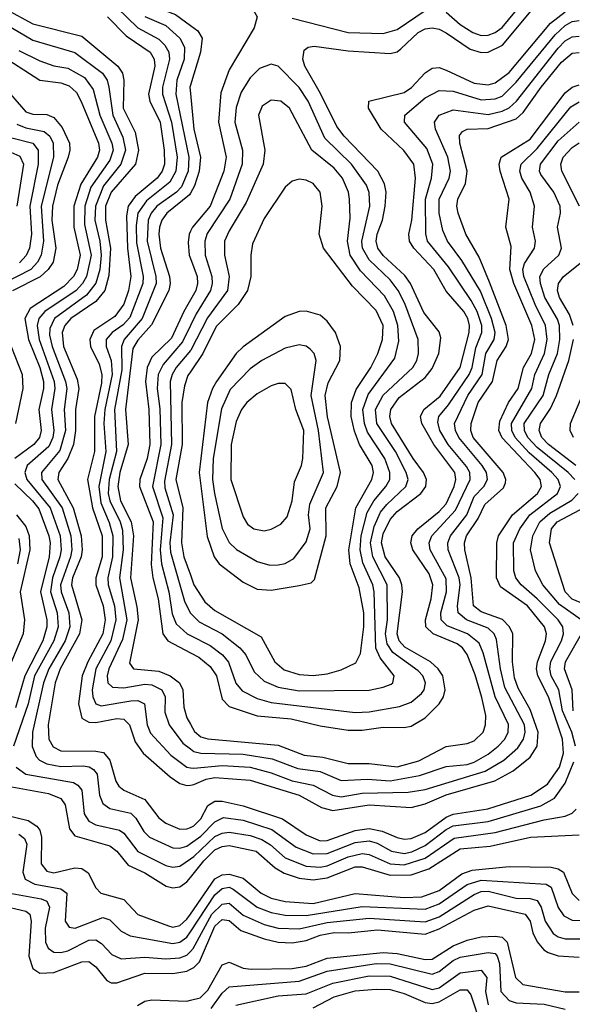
# Model space of a CAD drawing. Header units: inches. Extents: x 990535 to 1117859, y 769386 to 892122.
# Tile 966 of 1056: x 1059512 to 1061090, y 880473 to 883282. Entities that reach past the tile are written whole.
import ezdxf

# ---------------------------------------------------------------- set-up
doc = ezdxf.new("R2010")
doc.units = ezdxf.units.IN
doc.header["$MEASUREMENT"] = 0
doc.layers.add('B0858', color=7, linetype='Continuous')
doc.layers.add('B0868', color=7, linetype='Continuous')

msp = doc.modelspace()

# ---------------------------------------------------------------- linework, layer by layer
at = {"layer": 'B0858', "color": 5}
for points, elevation in [([(1060000, 884118.9), (1059997.5, 884110), (1059944.9, 884030), (1059934.7, 883990), (1059929.6, 883930), (1059923.8, 883910), (1059880.4, 883830), (1059840.2, 883779.8), (1059770, 883733.4), (1059751.7, 883708.3), (1059741.4, 883650), (1059745.4, 883570), (1059726.8, 883470), (1059734.9, 883434.9), (1059753.6, 883413.6), (1059830, 883375.5), (1059890, 883322.8), (1059956.9, 883296.9), (1060000, 883265.4)], 3980), ([(1059472.7, 883312.7), (1059550, 883270.7), (1059690, 883235.3), (1059792.8, 883150), (1059805.8, 883130), (1059809.8, 883110), (1059808.3, 883030), (1059841.7, 882961.8), (1059851.9, 882910), (1059842.6, 882870), (1059773.6, 882790), (1059757.5, 882750), (1059757.5, 882710), (1059771.7, 882630), (1059767.3, 882552.7), (1059755.5, 882510), (1059730, 882478), (1059658.2, 882430), (1059641.3, 882410), (1059633.6, 882390), (1059637.8, 882350), (1059676.8, 882256.8), (1059681.5, 882230), (1059671.7, 882170), (1059671.6, 882110), (1059666.1, 882070), (1059650.2, 882030), (1059624.2, 881990), (1059621.2, 881970), (1059665.5, 881890), (1059688, 881810), (1059690.9, 881770), (1059687.6, 881750), (1059662.9, 881690), (1059660.2, 881670), (1059690, 881570), (1059683.5, 881530), (1059628.5, 881430), (1059613.3, 881390), (1059594, 881270), (1059595.3, 881230), (1059607.9, 881207.9), (1059630, 881196.3), (1059730, 881195.8), (1059751.3, 881191.3), (1059770, 881170), (1059787, 881110), (1059795.9, 881095.9), (1059810, 881084.4), (1059870, 881057.6), (1059910, 881004.8), (1059930, 880989.7), (1059970, 880972.6), (1059990, 880973.5), (1060000, 880978)], 3880), ([(1059790, 883317.4), (1059850, 883259.5), (1059910, 883226.6), (1059926.9, 883210), (1059938.1, 883190), (1059940.5, 883170), (1059920, 883090), (1059919.7, 883070), (1059945.8, 882990), (1059962.1, 882890), (1059958.6, 882850), (1059941.4, 882818.6), (1059874.5, 882765.5), (1059850.2, 882730), (1059845.1, 882694.9), (1059845.8, 882645.8), (1059864.9, 882550), (1059864.2, 882530), (1059827.1, 882432.9), (1059808, 882412), (1059776.4, 882390), (1059759.8, 882370), (1059759.6, 882350), (1059773.7, 882310), (1059776.4, 882270), (1059755.5, 882170), (1059753.1, 882130), (1059758, 882050), (1059738.2, 881950), (1059743.9, 881903.9), (1059767.9, 881847.9), (1059778.4, 881810), (1059777.6, 881750), (1059764.5, 881690), (1059765, 881670), (1059782.9, 881610), (1059787, 881570), (1059772.6, 881510), (1059730.2, 881430), (1059719.6, 881370), (1059721, 881350), (1059729.7, 881330), (1059745.1, 881325.1), (1059830, 881339), (1059850, 881339.5), (1059868.9, 881330), (1059876.1, 881270), (1059886.3, 881246.3), (1059943.6, 881183.6), (1059990, 881149.5), (1060000, 881148)], 3940), ([(1059763.1, 883290), (1059816.1, 883236.1), (1059885.1, 883190), (1059896.4, 883170), (1059897.9, 883150), (1059880.4, 883070), (1059883.7, 883050), (1059913.2, 882990), (1059924.6, 882910), (1059925.6, 882870), (1059919.2, 882850), (1059904.7, 882830), (1059842.1, 882777.9), (1059822.6, 882750), (1059817.5, 882722.5), (1059820.1, 882630), (1059829.9, 882550), (1059823.4, 882510), (1059809.5, 882470.5), (1059784.4, 882435.6), (1059724.5, 882395.5), (1059712.4, 882370), (1059714.4, 882350), (1059739.6, 882299.6), (1059746.7, 882270), (1059745.7, 882245.7), (1059726.4, 882150), (1059726.2, 882050), (1059705.7, 881970), (1059720.6, 881890), (1059747.9, 881810), (1059748.1, 881750), (1059730, 881690), (1059729.5, 881670), (1059750.5, 881610), (1059756.2, 881570), (1059749.6, 881530), (1059707.1, 881450), (1059691, 881410), (1059680.3, 881330), (1059689.9, 881289.9), (1059710, 881277.7), (1059730, 881276.7), (1059790, 881288.8), (1059810, 881286.6), (1059825.5, 881270), (1059842.4, 881222.4), (1059864.6, 881190), (1059941.8, 881121.8), (1059970, 881103.2), (1059990, 881097.1), (1060000, 881098.6)], 3920), ([(1059870, 883291.8), (1059930, 883265.9), (1059969.4, 883230), (1059983.4, 883203.4), (1059981.8, 883170), (1059961.5, 883110), (1059958, 883070), (1059995.7, 882890), (1059993.1, 882850), (1059974.8, 882805.2), (1059960.4, 882790), (1059904, 882750), (1059887.5, 882730), (1059879, 882710), (1059876.1, 882650), (1059901.5, 882550), (1059902.4, 882530), (1059862.5, 882430), (1059810.5, 882370), (1059802.7, 882350), (1059803.6, 882283.6), (1059783.5, 882170), (1059789.1, 882050), (1059768.3, 881970), (1059765.5, 881930), (1059769.7, 881909.7), (1059799.2, 881850), (1059806, 881826), (1059808.3, 881770), (1059797.6, 881690), (1059818.5, 881570), (1059806.1, 881513.9), (1059767.2, 881430), (1059762.1, 881410), (1059764.2, 881390), (1059777.6, 881377.6), (1059810, 881376), (1059870, 881386.3), (1059890, 881384.9), (1059917.9, 881370), (1059927.5, 881350), (1059926.8, 881306.8), (1059938.8, 881270), (1059978, 881218), (1060000, 881201.8)], 3960), ([(1059470.6, 883270), (1059550, 883223.9), (1059670, 883188.2), (1059749.1, 883130), (1059761.8, 883110), (1059767.3, 883090), (1059777.9, 883010), (1059807.2, 882947.2), (1059814.5, 882910), (1059801.6, 882870), (1059752.1, 882807.9), (1059728.7, 882750), (1059726.7, 882710), (1059741, 882650), (1059745.1, 882610), (1059740.8, 882570), (1059729.5, 882530.5), (1059703.5, 882496.5), (1059611.7, 882430), (1059598.4, 882401.6), (1059597.9, 882382.1), (1059605.1, 882350), (1059643.6, 882250), (1059647.1, 882230), (1059639.7, 882170), (1059643.3, 882110), (1059627.2, 882052.8), (1059575.1, 881990), (1059575.5, 881970), (1059633.9, 881890), (1059658.5, 881810), (1059661.2, 881770), (1059657.7, 881750), (1059629.3, 881670), (1059630.8, 881650), (1059652.9, 881590), (1059655.7, 881550), (1059642.3, 881510), (1059595.8, 881430), (1059580.2, 881390), (1059549.4, 881250), (1059548.2, 881208.2), (1059559.8, 881179.8), (1059569.3, 881169.3), (1059590, 881159.3), (1059630, 881151.3), (1059693.3, 881153.3), (1059711, 881151), (1059723.3, 881143.3), (1059733.2, 881130), (1059740.1, 881070), (1059750, 881046), (1059770, 881032.2), (1059830, 881018.9), (1059844.4, 881004.4), (1059866.5, 880966.5), (1059883.3, 880950), (1059950, 880919.5), (1059970, 880918.5), (1059990, 880924.7), (1060000, 880931.7)], 3860), ([(1059510, 883194.7), (1059570, 883164.6), (1059610, 883150.3), (1059650, 883144.3), (1059697.8, 883117.8), (1059722.7, 883082.7), (1059741.2, 883010), (1059775.9, 882930), (1059779.1, 882910), (1059770, 882881.9), (1059716, 882804), (1059698.8, 882750), (1059697.7, 882697.7), (1059716.4, 882610), (1059702.9, 882550), (1059692, 882530), (1059673.5, 882510), (1059583.8, 882450), (1059567.6, 882430), (1059562.4, 882410), (1059567.7, 882370), (1059610.7, 882250), (1059612.9, 882230), (1059603.1, 882170), (1059610.4, 882110), (1059607.1, 882090), (1059595.4, 882064.6), (1059533.8, 882010), (1059526.9, 881990), (1059532.6, 881970), (1059599.6, 881890), (1059628.2, 881810), (1059630.9, 881770), (1059627.5, 881750), (1059605.9, 881690), (1059600, 881650), (1059619.4, 881590), (1059622.5, 881550), (1059610.2, 881510), (1059555.2, 881410), (1059536.7, 881330), (1059494.6, 881210)], 3840), ([(1059447.8, 883187.8), (1059570, 883110.1), (1059630, 883101.9), (1059653.6, 883093.6), (1059674.2, 883074.2), (1059688.4, 883048.4), (1059737.9, 882930), (1059740.7, 882910), (1059734.6, 882890), (1059686.8, 882813.2), (1059667.5, 882750), (1059667.3, 882690), (1059685.4, 882610), (1059677, 882570), (1059666.5, 882550), (1059638.7, 882521.3), (1059542, 882458), (1059527.2, 882430), (1059537.2, 882370), (1059570.2, 882290), (1059580.2, 882250), (1059580.3, 882230), (1059567.3, 882170), (1059573.8, 882110), (1059568.7, 882090), (1059552.9, 882070), (1059498.5, 882030)], 3820), ([(1060000, 883095.9), (1059998.2, 883090), (1060000, 883071.9)], 3980), ([(1059486.4, 883070), (1059530, 883019), (1059550, 883012.4), (1059590, 883011.6), (1059610, 883003.2), (1059634.2, 882974.2), (1059654.8, 882930), (1059656.1, 882910), (1059651.3, 882890), (1059620, 882810), (1059605.8, 882750), (1059604.5, 882710), (1059615.8, 882630), (1059607.7, 882590), (1059594, 882570), (1059571, 882549), (1059491.5, 882508.5)], 3780), ([(1059504.1, 882984.1), (1059530, 882973.8), (1059582.8, 882962.8), (1059598.1, 882950), (1059608.4, 882930), (1059609.4, 882890), (1059574.2, 882750), (1059580, 882650), (1059574.2, 882610), (1059563.2, 882590), (1059544.1, 882570), (1059465.9, 882530)], 3760), ([(1059490, 882944.8), (1059550, 882930), (1059565.1, 882910), (1059564.9, 882870), (1059541, 882750), (1059546.3, 882670), (1059540.5, 882630), (1059530.6, 882609.4), (1059511.8, 882588.2)], 3740), ([(1059470, 882912.3), (1059513.2, 882893.2), (1059523.4, 882870), (1059504.5, 882750)], 3720), ([(1060000, 882787.6), (1059997.3, 882782.7), (1059932.1, 882730), (1059918.5, 882710), (1059911.9, 882690), (1059909.7, 882670), (1059914.3, 882630), (1059940.3, 882550), (1059942.3, 882530), (1059938.3, 882510), (1059888.8, 882411.2), (1059850, 882367.7), (1059835.7, 882344.3), (1059814.4, 882170), (1059822, 882070), (1059798.4, 881990), (1059792.4, 881950), (1059800.1, 881910), (1059831, 881850), (1059837.7, 881810), (1059829.2, 881690), (1059847.2, 881607.2), (1059850.3, 881570), (1059826.2, 881446.2), (1059837.7, 881430), (1059910, 881423.4), (1059942.5, 881410), (1059968.4, 881390), (1059978.3, 881370), (1059981.1, 881321.1), (1059989.8, 881290), (1060000, 881272.2)], 3980), ([(1060000, 882678.5), (1059995.9, 882670), (1059993.1, 882646.9), (1059996.7, 882610), (1060000, 882601)], 4020), ([(1060000, 882483.3), (1059980.8, 882450), (1059946.1, 882373.9), (1059890, 882319.7), (1059876.1, 882290), (1059871.6, 882250), (1059880.9, 882170), (1059883.8, 882070), (1059876, 882030), (1059855.8, 881970), (1059854.2, 881950), (1059893.1, 881850), (1059888.1, 881728.1), (1059892.7, 881690), (1059908.2, 881630), (1059921.2, 881530), (1059935, 881510), (1060000, 881475.8)], 4020), ([(1059456, 882430), (1059519.1, 882270), (1059521.2, 882230), (1059500.2, 882130)], 3780), ([(1060000, 882409.5), (1059977.1, 882362.9), (1059921.6, 882298.4), (1059908.1, 882270), (1059905.1, 882230), (1059912.1, 882172.1), (1059915.1, 882070), (1059891.9, 881950), (1059920.7, 881860.7), (1059913.9, 881770), (1059917, 881730), (1059937.9, 881650), (1059947.3, 881587.3), (1059958.8, 881558.8), (1059990.2, 881530.2), (1060000, 881525.2)], 4040), ([(1060000, 882338.3), (1059958.9, 882290), (1059947.4, 882270), (1059942.5, 882250), (1059946, 882070), (1059926.1, 881966.1), (1059927, 881947), (1059950.5, 881870), (1059941.3, 881790), (1059942.9, 881762.9), (1059982.9, 881622.9), (1059998.9, 881590), (1060000, 881588.9)], 4060), ([(1060000, 882277.6), (1059992.9, 882267.1), (1059982.8, 882237.2), (1059975.3, 882190), (1059976.5, 882070), (1059957.9, 881970), (1059978.1, 881890), (1059974.6, 881790), (1059981.5, 881750), (1060000, 881698.1)], 4080), ([(1059498.4, 881958.4), (1059549.2, 881910), (1059567.1, 881887.1), (1059596, 881810), (1059599.4, 881790), (1059596.7, 881750), (1059571.7, 881650), (1059590, 881570), (1059589.7, 881550), (1059578.4, 881510), (1059526.7, 881410), (1059500.8, 881319.2)], 3820), ([(1059503.1, 881870), (1059530, 881836.1), (1059539.9, 881810), (1059541.8, 881770), (1059513.7, 881650), (1059526.1, 881570), (1059522.3, 881530), (1059472.1, 881410)], 3780), ([(1059510, 881801.7), (1059513.4, 881770), (1059506.5, 881730)], 3760), ([(1059502.3, 881150), (1059529.9, 881129.9), (1059665.7, 881105.7), (1059678.8, 881098.8), (1059690, 881084), (1059696.2, 881016.2), (1059710, 880995.7), (1059730, 880984.7), (1059797.7, 880970), (1059810, 880961.2), (1059850, 880909.2), (1059930, 880869.5), (1059950, 880864.7), (1059970, 880867), (1060000, 880887.7)], 3840), ([(1059490, 881093.8), (1059594.6, 881074.6), (1059630, 881059.9), (1059642.6, 881042.6), (1059654.2, 880974.2), (1059670, 880953.4), (1059770, 880925.7), (1059789.7, 880909.7), (1059822.3, 880870), (1059870, 880848.3), (1059930.5, 880810.5), (1059950, 880805.8), (1059970, 880807.9), (1059990, 880822.2), (1060000, 880834.7)], 3820), ([(1059470, 881014), (1059537.1, 880997.1), (1059561.8, 880981.8), (1059570.4, 880970.3), (1059575.2, 880950), (1059573.5, 880873.5), (1059590, 880853.4), (1059610, 880848.3), (1059670, 880862.1), (1059690, 880860.7), (1059707.9, 880847.9), (1059730, 880805.2), (1059744, 880790), (1059810, 880771.8), (1059850, 880729), (1059936.9, 880696.9), (1059950, 880693.5), (1059970, 880698.3), (1059990, 880716.1), (1060000, 880730.5)], 3780), ([(1059510, 880958.4), (1059525.8, 880945.8), (1059532.8, 880930), (1059521, 880850), (1059527.8, 880830), (1059555.7, 880815.7), (1059630, 880802.5), (1059647.2, 880790), (1059642.3, 880710), (1059653.6, 880693.6), (1059670.6, 880690.6), (1059750, 880720.6), (1059770, 880713.7), (1059801.8, 880681.8), (1059828, 880668), (1059950, 880646.7), (1059970, 880650.7), (1059990, 880664.9), (1060000, 880680)], 3760), ([(1059490, 880789.6), (1059574.2, 880774.2), (1059590, 880767.3), (1059597.8, 880750), (1059585.3, 880690), (1059585.8, 880650), (1059593.3, 880633.3), (1059610, 880621.7), (1059630, 880620.6), (1059650, 880626.1), (1059710, 880655.7), (1059730, 880656.6), (1059746.3, 880646.3), (1059775.4, 880615.4), (1059802.5, 880602.5), (1059870, 880607.6), (1059930, 880603.1), (1059970, 880605.5), (1059990, 880613.3), (1060000, 880623.7)], 3740), ([(1059455.6, 880755.6), (1059530, 880738.9), (1059541.7, 880730), (1059545.5, 880710), (1059538.8, 880610), (1059550, 880575.6), (1059570, 880561.9), (1059610, 880563.5), (1059690, 880594.3), (1059710, 880595.2), (1059730, 880580.5), (1059761.3, 880541.3), (1059774, 880534), (1059790, 880534.1), (1059870, 880561.7), (1059950, 880560.8), (1059990, 880568), (1060000, 880573)], 3720), ([(1059849, 880470), (1059870, 880482.1), (1059890, 880486.1), (1059990, 880482.5), (1060000, 880485)], 3680)]:
    msp.add_lwpolyline(points, dxfattribs=dict(at, elevation=elevation))
at = {"layer": 'B0868', "color": 5}
for points, elevation in [([(1060000, 883357.7), (1060050, 883337.6), (1060128.6, 883328.6), (1060160.5, 883320.5), (1060179.1, 883310), (1060190.1, 883290), (1060181.4, 883258.6), (1060110, 883139.5), (1060086.8, 883073.2), (1060080.4, 882990), (1060101.9, 882890), (1060095.5, 882850), (1060056.2, 882750), (1060005.6, 882690), (1060000, 882678.5)], 4020), ([(1060000, 881475.8), (1060023.4, 881463.4), (1060056.6, 881436.6), (1060074.1, 881410), (1060090, 881343.9), (1060110, 881322.5), (1060190, 881296.6), (1060287.5, 881287.5), (1060370, 881267.9), (1060450, 881255.5), (1060490, 881255.6), (1060550, 881263.4), (1060610, 881262.7), (1060630, 881266.8), (1060670, 881290.5), (1060709.5, 881330.5), (1060722.2, 881350), (1060727.3, 881370), (1060720.3, 881410), (1060707.3, 881430), (1060685.1, 881450), (1060611.8, 881491.8), (1060595.5, 881510), (1060589.8, 881530), (1060605.3, 881650), (1060603.8, 881670), (1060596.3, 881690), (1060555.8, 881750), (1060545.3, 881790), (1060550, 881815.8), (1060570, 881856.6), (1060590, 881878.9), (1060657.7, 881930), (1060671.7, 881950), (1060673.9, 881970), (1060665.2, 881990), (1060635.5, 882030), (1060574.1, 882130), (1060568.7, 882150), (1060571.8, 882170), (1060595.7, 882204.3), (1060670, 882261.7), (1060690, 882287.3), (1060709.1, 882330), (1060714.7, 882374.7), (1060710, 882391.9), (1060666.6, 882446.6), (1060628.5, 882530), (1060612.1, 882552.1), (1060549.6, 882609.6), (1060534.5, 882630), (1060529.7, 882650), (1060533.1, 882670), (1060547.9, 882710), (1060556.2, 882750), (1060558.6, 882790), (1060554.3, 882814.3), (1060534.5, 882850), (1060438.8, 882950), (1060417.9, 882977.9), (1060371.6, 883071.6), (1060326.4, 883150), (1060320.6, 883170), (1060324.6, 883195.4), (1060336.4, 883203.6), (1060353.3, 883206.7), (1060450, 883193.3), (1060570, 883186.2), (1060590, 883191), (1060600.9, 883199.1), (1060650, 883246), (1060670, 883256.1), (1060690, 883259.3), (1060710, 883255.3), (1060730, 883244.5), (1060798, 883198), (1060830, 883188.9), (1060850, 883189.4), (1060890.3, 883209.7), (1060972.7, 883307.3)], 4020), ([(1060290, 883286.6), (1060450, 883245.5), (1060550, 883242.6), (1060590, 883254.6), (1060670, 883308.7)], 4040), ([(1060730, 883303.3), (1060770, 883268.2), (1060805.7, 883245.7), (1060830, 883237.5), (1060850, 883237.7), (1060870, 883245.4), (1060890, 883260.1), (1060948.4, 883331.6)], 4040), ([(1060000, 881272.2), (1060011.8, 881251.8), (1060030, 881236.6), (1060050, 881230.8), (1060250, 881212.3), (1060324.2, 881184.2), (1060378.2, 881178.2), (1060450, 881159.8), (1060510, 881160.4), (1060590, 881150.5), (1060651.9, 881168.1), (1060730, 881208.4), (1060790, 881216.8), (1060810, 881225), (1060835.1, 881250), (1060842.1, 881270), (1060842.7, 881297.3), (1060831.9, 881348.1), (1060813.1, 881413.1), (1060790, 881470.8), (1060776.5, 881490), (1060761.5, 881501.5), (1060692.8, 881530), (1060671.9, 881550), (1060670.8, 881570), (1060687.4, 881630), (1060691.6, 881670), (1060681.1, 881701.1), (1060634.4, 881770), (1060628.9, 881790), (1060633.2, 881810), (1060648.8, 881830), (1060710, 881879.4), (1060730, 881901), (1060752.6, 881950), (1060757.4, 881970), (1060754.7, 881990), (1060694.6, 882070), (1060660.9, 882130), (1060656.5, 882150), (1060666.3, 882170), (1060712.3, 882207.7), (1060770.3, 882289.7), (1060795.4, 882390), (1060796.5, 882410), (1060791.7, 882430), (1060780.4, 882450), (1060730, 882507.4), (1060694.4, 882570), (1060637.9, 882630), (1060624.9, 882650), (1060623.4, 882670), (1060632, 882710), (1060642.6, 882830), (1060637.4, 882870), (1060609.4, 882909.4), (1060544.8, 882970), (1060508.6, 883030), (1060509.2, 883050), (1060610, 883074.2), (1060630.9, 883089.1), (1060670, 883130.8), (1060690, 883144.2), (1060710, 883145.7), (1060730, 883138.7), (1060810, 883100.7), (1060850, 883096.8), (1060870, 883101.8), (1060910, 883131.3), (1061028, 883272), (1061070, 883304.9)], 3980), ([(1060000, 881201.8), (1060010, 881194.4), (1060030, 881190), (1060150, 881187.1), (1060233.2, 881173.2), (1060306.2, 881146.3), (1060370, 881137.2), (1060430, 881111.6), (1060505, 881115), (1060570, 881110.8), (1060653.8, 881126.2), (1060730, 881151.5), (1060790, 881157.7), (1060810, 881163.8), (1060850, 881186.9), (1060878.6, 881210), (1060897.1, 881230), (1060907.3, 881250), (1060908.3, 881271.7), (1060870, 881350.4), (1060835.9, 881475.9), (1060823.9, 881503.9), (1060791.2, 881530), (1060732.8, 881552.8), (1060715.9, 881570), (1060715.1, 881590), (1060731.1, 881650), (1060730, 881687.2), (1060684.6, 881770), (1060681.7, 881790), (1060689.4, 881810), (1060757, 881883), (1060798.5, 881970), (1060797.9, 881990), (1060787.9, 882007.9), (1060736, 882070), (1060711.8, 882110), (1060706.3, 882133.7), (1060708.7, 882150), (1060737, 882183), (1060795.7, 882270), (1060803.8, 882290), (1060814.2, 882345.8), (1060831.7, 882390), (1060831.5, 882410), (1060818.3, 882450), (1060801, 882481), (1060736.9, 882576.9), (1060677, 882650), (1060671.4, 882671.4), (1060670.5, 882770), (1060687.6, 882830), (1060691.5, 882870), (1060674.9, 882914.9), (1060610.9, 882990), (1060611.9, 883010), (1060670, 883059.7), (1060710, 883080.6), (1060750, 883078.5), (1060830, 883053.4), (1060870, 883056.2), (1060890, 883064.5), (1060930, 883103.6), (1061040.6, 883239.4), (1061070, 883265.7), (1061090, 883276.8), (1061110, 883279.9)], 3960), ([(1060000, 883265.4), (1060021.1, 883250), (1060033, 883230), (1060028.5, 883190), (1060000, 883095.9)], 3980), ([(1060000, 881148), (1060010, 881146.4), (1060090, 881154.2), (1060170, 881149.3), (1060230, 881133.8), (1060290, 881111), (1060350, 881098.5), (1060405.4, 881070), (1060430, 881065.4), (1060490, 881075.8), (1060621.8, 881078.2), (1060670, 881086.3), (1060841.5, 881138.5), (1060894.4, 881170), (1060934.7, 881205.3), (1060951.1, 881230), (1060955.2, 881250), (1060953.1, 881270), (1060897.2, 881377.2), (1060885, 881430), (1060874, 881514), (1060867.2, 881530), (1060850, 881545.9), (1060788, 881570), (1060763.7, 881590), (1060761.8, 881610), (1060769.4, 881670), (1060767.1, 881690), (1060735.3, 881770), (1060734.8, 881790), (1060742.5, 881810), (1060788.6, 881870), (1060810, 881921.6), (1060837, 881950), (1060848.3, 881970), (1060844.9, 881990), (1060832.2, 882010), (1060766.5, 882090), (1060756.3, 882110), (1060753.9, 882130), (1060792.1, 882210), (1060832.7, 882270), (1060843.2, 882330), (1060866.5, 882370), (1060870, 882390), (1060859.1, 882430), (1060827.5, 882507.5), (1060775, 882595), (1060733.3, 882650), (1060720.6, 882680.6), (1060709.8, 882730), (1060710, 882770), (1060738.8, 882830), (1060741.9, 882850), (1060734.5, 882890), (1060699.7, 882970), (1060696.6, 882990), (1060709.9, 883010), (1060750, 883024.9), (1060850, 883011.3), (1060890, 883020.8), (1060909.5, 883030.5), (1060930.6, 883049.4), (1061050, 883201.4), (1061070, 883221.8), (1061090, 883233.4), (1061110, 883234.9)], 3940), ([(1060000, 881098.6), (1060010, 881100), (1060044.9, 881115.1), (1060070, 881119.9), (1060170, 881112.4), (1060310.1, 881070), (1060374.4, 881034.4), (1060406.3, 881026.3), (1060510, 881042.3), (1060630, 881034.7), (1060670, 881045.2), (1060730, 881070.9), (1060869, 881111), (1060921, 881139), (1060970, 881178.1), (1060990, 881210), (1060992.1, 881250), (1060970, 881314.5), (1060935.4, 881375.4), (1060925, 881405), (1060919.5, 881450), (1060920.2, 881530), (1060911, 881550), (1060890.9, 881570.9), (1060830, 881592.6), (1060807.6, 881610), (1060800.9, 881690), (1060782.8, 881770), (1060782.4, 881790), (1060788.4, 881810), (1060821.2, 881858.8), (1060840.6, 881899.4), (1060893.5, 881946.5), (1060899, 881961), (1060900.6, 881970), (1060892.5, 881990), (1060806.9, 882090), (1060800.5, 882110), (1060800.8, 882130), (1060821.4, 882190), (1060862.1, 882250), (1060875.9, 882310), (1060901.1, 882350), (1060908.3, 882370), (1060901, 882410), (1060853.8, 882533.8), (1060824.3, 882604.3), (1060785.9, 882670), (1060764.1, 882730), (1060760.2, 882750), (1060763.1, 882770), (1060784.7, 882815.3), (1060790.2, 882849.8), (1060768.9, 882930), (1060768.4, 882951.6), (1060776.5, 882963.5), (1060789.7, 882970.3), (1060850, 882972), (1060930, 882999.6), (1060950, 883017.5), (1061001.1, 883090), (1061059.3, 883160.7), (1061090, 883186.4), (1061110, 883188.9)], 3920), ([(1060000, 881525.2), (1060056.5, 881496.5), (1060091, 881470), (1060108.9, 881448.9), (1060129.3, 881389.3), (1060147.3, 881367.3), (1060190, 881345.5), (1060230, 881334), (1060470, 881305.6), (1060510, 881307.7), (1060597.1, 881322.9), (1060630, 881334.7), (1060659.8, 881360.2), (1060667.1, 881370), (1060671.1, 881390), (1060663.6, 881410), (1060650, 881424.3), (1060577.3, 881477.3), (1060561.1, 881501.1), (1060556.7, 881530), (1060562.8, 881570), (1060561.1, 881670), (1060520.2, 881750), (1060514.2, 881790), (1060524.1, 881835.9), (1060542.7, 881877.3), (1060560.5, 881899.5), (1060614.9, 881950), (1060621, 881970), (1060615.8, 881990), (1060584.9, 882050), (1060532.2, 882130), (1060528.2, 882170), (1060550, 882210.9), (1060635.1, 882290), (1060646.4, 882310), (1060651.2, 882330), (1060649.9, 882370), (1060612.1, 882472.1), (1060593, 882510), (1060570, 882540.4), (1060510, 882597.5), (1060491.2, 882630), (1060489.3, 882650.7), (1060512.3, 882750), (1060509.7, 882789.7), (1060502.5, 882810), (1060459.9, 882870), (1060384, 882944), (1060335.5, 883050), (1060310, 883088.7), (1060250, 883149.9), (1060230, 883155.6), (1060197.2, 883142.8), (1060170, 883116.1), (1060144.9, 883075.1), (1060130, 883031.9), (1060126.5, 882990), (1060148.5, 882910), (1060147.8, 882870), (1060112.7, 882770), (1060048, 882672), (1060040.6, 882650), (1060041.7, 882610), (1060060.6, 882550), (1060062.1, 882530), (1060057.6, 882510), (1060016.7, 882443.3), (1060000, 882409.5)], 4040), ([(1060000, 880978), (1060010, 880982.5), (1060030, 881002), (1060050, 881039.9), (1060070, 881052.8), (1060090, 881052.3), (1060150, 881039.5), (1060262.7, 881002.7), (1060330, 880956.6), (1060370, 880939.8), (1060390, 880940.3), (1060470, 880968.7), (1060510, 880974.9), (1060547.5, 880967.5), (1060590, 880948.6), (1060610, 880944.1), (1060630, 880945.9), (1060670, 880963.4), (1060730, 881007.3), (1060750, 881015.2), (1060848.8, 881031.2), (1060971.8, 881070), (1061018.7, 881101.3), (1061053.5, 881150), (1061065, 881190), (1061062.4, 881230), (1061021.7, 881350), (1060991.1, 881410), (1060988.1, 881430), (1060990.3, 881450), (1061013.1, 881510), (1061016.1, 881530), (1061010.7, 881550), (1060962.1, 881610), (1060884.6, 881664.6), (1060873.6, 881690), (1060874.1, 881790), (1060879.6, 881810), (1060919.5, 881870), (1060990.5, 881930), (1061001.9, 881950), (1060998.6, 881970), (1060983.4, 881990), (1060889.3, 882089.3), (1060880.6, 882110), (1060883.2, 882136.8), (1060907.8, 882190), (1060935, 882230), (1060950.6, 882290), (1060973.3, 882330), (1060982.7, 882370), (1060974.4, 882410), (1060922.6, 882530), (1060911.6, 882570), (1060915.4, 882635.4), (1060900.3, 882690), (1060909.5, 882770), (1060884.2, 882850), (1060881.5, 882870), (1060886.7, 882890), (1060970, 882941.3), (1061070, 883073.3), (1061090, 883089.8), (1061110, 883096.6)], 3880), ([(1060000, 883071.9), (1060010, 882970), (1060028.4, 882890), (1060024.6, 882850), (1060011.6, 882808.4), (1060000, 882787.6)], 3980), ([(1060000, 881588.9), (1060024.7, 881564.7), (1060090, 881530.1), (1060140.9, 881490), (1060157.7, 881470), (1060181.4, 881421.4), (1060210, 881394.6), (1060250, 881378.1), (1060310, 881367.5), (1060510, 881369.7), (1060550, 881377.5), (1060573.1, 881386.9), (1060577.8, 881390), (1060581.5, 881410), (1060541.3, 881461.3), (1060528.9, 881488.9), (1060524.5, 881650), (1060520.5, 881670), (1060492.4, 881732.4), (1060484.1, 881770), (1060486.9, 881810), (1060504.1, 881875.9), (1060523.3, 881910), (1060557.9, 881950), (1060568.7, 881970), (1060569.5, 881990), (1060554.5, 882030), (1060505.2, 882105.2), (1060496.3, 882130), (1060492.2, 882170), (1060507, 882213), (1060583.7, 882316.3), (1060594.7, 882365.3), (1060592, 882410), (1060579.4, 882450), (1060554, 882494), (1060485.5, 882565.5), (1060456.2, 882610), (1060447.9, 882650), (1060456.2, 882716.2), (1060454.4, 882770), (1060451.2, 882790), (1060433.8, 882830), (1060410, 882858.6), (1060346.1, 882910), (1060283.1, 883030), (1060257.6, 883050), (1060230, 883052.8), (1060204.7, 883035.3), (1060194.2, 883010), (1060211.8, 882910), (1060207.7, 882870), (1060159.3, 882760.7), (1060110, 882679.9), (1060097.4, 882650), (1060097.3, 882610), (1060110.1, 882550), (1060105.4, 882510), (1060048.5, 882431.5), (1060000.8, 882339.2), (1060000, 882338.3)], 4060), ([(1061098.9, 881210), (1061088.8, 881250), (1061062, 881310), (1061051.1, 881370), (1061029.6, 881410), (1061025.4, 881430), (1061029, 881451), (1061058.9, 881510), (1061065, 881530), (1061063, 881550), (1061049.4, 881570), (1060990, 881630.4), (1060943.7, 881670), (1060928.7, 881690), (1060923.5, 881710), (1060921.8, 881790), (1060940.2, 881830), (1060969, 881870), (1061048.1, 881930), (1061056.5, 881950), (1061049.2, 881970), (1061031.8, 881990), (1060966.5, 882046.5), (1060927.1, 882090), (1060916.9, 882110), (1060916.1, 882130), (1060974.7, 882230), (1060983.2, 882270), (1061010.5, 882330), (1061018.3, 882370), (1061013.9, 882410), (1060983.5, 882470), (1060951.6, 882550), (1060949.2, 882570), (1060953.5, 882586.5), (1060981.7, 882630), (1060985, 882650), (1060976.5, 882690), (1060982, 882750), (1060969.6, 882790), (1060946.1, 882830), (1060939.8, 882850), (1060943.6, 882870), (1060990, 882914.4), (1061086.2, 883033.8), (1061110, 883047.7)], 3860), ([(1061096.9, 881970), (1061078, 881990), (1060990, 882061.8), (1060963.1, 882090), (1060953.3, 882110), (1060952.9, 882130), (1061007, 882210), (1061022.9, 882270), (1061047.9, 882330), (1061054.6, 882370), (1061053.5, 882410), (1061048.1, 882428.1), (1061011.7, 882490), (1060998.7, 882530), (1060997.6, 882550), (1061008.3, 882571.7), (1061051.2, 882610), (1061059.4, 882630), (1061047.8, 882690), (1061056.3, 882730), (1061055.2, 882750), (1061037.7, 882790), (1061000.3, 882840.3), (1060995.9, 882850), (1060999.4, 882870), (1061050, 882936.7), (1061110, 882989.8)], 3840), ([(1061110.2, 882750), (1061060.1, 882850), (1061057.2, 882870), (1061064.2, 882890), (1061090, 882917.9), (1061110, 882931.2)], 3820), ([(1060000, 881698.1), (1060010, 881670.1), (1060041, 881621), (1060070, 881596.3), (1060201.6, 881521.6), (1060240.7, 881450), (1060267.8, 881427.8), (1060310, 881414.1), (1060350, 881410.8), (1060390, 881415.7), (1060430, 881427), (1060472.3, 881447.7), (1060485.8, 881474.2), (1060495.1, 881550), (1060494.8, 881590), (1060481.1, 881661.1), (1060456.1, 881730), (1060452.1, 881770), (1060472.2, 881890), (1060517.8, 881970), (1060522.5, 881990), (1060519.1, 882010), (1060482.8, 882070), (1060468, 882108), (1060458.5, 882150), (1060459.2, 882190), (1060472.8, 882227.2), (1060515.3, 882290), (1060534.4, 882330), (1060547.7, 882370), (1060550, 882410), (1060530, 882452.6), (1060462.3, 882522.3), (1060379.3, 882630), (1060367.2, 882670), (1060376.4, 882750), (1060370.5, 882790), (1060350, 882815), (1060330, 882824.5), (1060310, 882827.3), (1060290, 882821.1), (1060270, 882804.8), (1060210, 882714.6), (1060176.8, 882643.2), (1060172.2, 882610), (1060172.4, 882550), (1060162.8, 882510), (1060136.5, 882470), (1060073.2, 882406.8), (1060035.2, 882330), (1060000, 882277.6)], 4080), ([(1060000, 882601), (1060018.8, 882550), (1060020.5, 882530), (1060015.3, 882510), (1060000, 882483.3)], 4020), ([(1061092.2, 882410), (1061081.5, 882441.5), (1061053.7, 882490), (1061047.8, 882510), (1061050.5, 882529.5), (1061065.3, 882550), (1061116.2, 882590)], 3820), ([(1061100.3, 882010), (1061021.8, 882070), (1061003.3, 882090), (1060995.8, 882110), (1060999.4, 882130), (1061027.3, 882172.7), (1061044.5, 882210), (1061079.9, 882310), (1061092.9, 882370)], 3820), ([(1061093.2, 882090), (1061083.6, 882110), (1061085.2, 882130), (1061176.8, 882350)], 3780), ([(1061115.6, 881570), (1061053.8, 881613.8), (1061005.8, 881670), (1060985, 881710), (1060970.8, 881770), (1060976.9, 881810), (1060996.9, 881850), (1061025.4, 881874.6), (1061088.9, 881911.1), (1061106.4, 881930)], 3840), ([(1061174, 881594), (1061090, 881628.8), (1061069.4, 881650), (1061024.9, 881790), (1061030.7, 881830), (1061047.2, 881850), (1061127.5, 881892.5)], 3820), ([(1061092.7, 881310), (1061089.4, 881370), (1061068, 881430), (1061070.8, 881450), (1061116.6, 881530)], 3840), ([(1060000, 880931.7), (1060030, 880952.7), (1060070, 880994.1), (1060094, 881006), (1060150, 880998.5), (1060232, 880972), (1060301.8, 880921.8), (1060350, 880902.1), (1060390, 880903.3), (1060470, 880934.8), (1060510, 880939.9), (1060533.1, 880933.1), (1060573.5, 880910), (1060610, 880903.7), (1060631.9, 880908.1), (1060670, 880925.8), (1060730, 880972.2), (1060750, 880982.4), (1060850, 880994.6), (1061000.4, 881039.6), (1061038.9, 881061.1), (1061070, 881104.4), (1061094.8, 881165.2)], 3860), ([(1060000, 880887.7), (1060010, 880894.6), (1060070, 880951.9), (1060090, 880961.7), (1060110, 880964.6), (1060170, 880954.6), (1060203.4, 880943.4), (1060228.2, 880928.2), (1060270.6, 880890.6), (1060330, 880867.2), (1060370, 880864.5), (1060390, 880868.6), (1060450, 880893.7), (1060490, 880903.5), (1060510, 880900.9), (1060570, 880874.2), (1060610, 880871.1), (1060670, 880890.4), (1060752.7, 880947.3), (1060870, 880962.9), (1061010, 880999.6), (1061069.7, 881010.3), (1061090, 881018.5), (1061100.9, 881030)], 3840), ([(1060000, 880834.7), (1060037.8, 880882.2), (1060070, 880914), (1060090, 880923.5), (1060110, 880926.1), (1060187.1, 880910), (1060242.1, 880862.1), (1060267.2, 880847.2), (1060310, 880833.3), (1060350, 880828.7), (1060390, 880833.7), (1060470, 880865.5), (1060490, 880865.8), (1060570, 880841.9), (1060630, 880842.4), (1060680.4, 880859.6), (1060770, 880917), (1060855.3, 880924.7), (1060970.3, 880950.3), (1061110, 880957)], 3820), ([(1060000, 880730.5), (1060070, 880830.8), (1060090, 880842.9), (1060110, 880844.5), (1060150, 880832.6), (1060202.1, 880790), (1060230, 880775.8), (1060270, 880766.4), (1060350, 880760.4), (1060470, 880789.6), (1060610, 880777.4), (1060660.2, 880779.8), (1060710, 880797.9), (1060774.9, 880845.1), (1060804.1, 880855.9), (1060910, 880866.4), (1061030, 880864), (1061050, 880859.4), (1061064.9, 880850), (1061090, 880789.1), (1061109.4, 880769.4)], 3780), ([(1060000, 880680), (1060070, 880785.5), (1060090, 880803.8), (1060110, 880807), (1060121.8, 880801.8), (1060190, 880750.5), (1060230, 880734.9), (1060270, 880727.7), (1060330, 880726.1), (1060490, 880751.9), (1060670, 880744.9), (1060710, 880760), (1060790, 880814.6), (1060830, 880827.7), (1061015.8, 880815.8), (1061030, 880807.2), (1061049.5, 880749.5), (1061065.4, 880725.4), (1061090, 880712.7), (1061130, 880711.8)], 3760), ([(1060000, 880623.7), (1060008, 880632), (1060060.8, 880730), (1060090, 880759.2), (1060110, 880761.7), (1060150, 880727.7), (1060210, 880701.2), (1060250, 880690.6), (1060310, 880688.9), (1060390, 880706.7), (1060510, 880718.8), (1060670, 880708.6), (1060710, 880723), (1060810, 880786.7), (1060830, 880794.6), (1060850, 880795.6), (1060930, 880775.7), (1060970, 880775.3), (1060989.6, 880769.6), (1061001.5, 880750), (1061012.2, 880710), (1061035.6, 880675.6), (1061050, 880665.9), (1061070, 880660.3), (1061130, 880659.7)], 3740), ([(1060000, 880573), (1060010, 880578.1), (1060025.3, 880594.7), (1060070, 880695.6), (1060090, 880714.9), (1060110, 880712.2), (1060144, 880684), (1060210, 880659.7), (1060250, 880650), (1060290, 880648.5), (1060330, 880654.9), (1060370, 880670.7), (1060410, 880678.1), (1060450, 880676.6), (1060534.3, 880685.7), (1060670, 880673.5), (1060710, 880688.2), (1060810, 880741.7), (1060850, 880753.8), (1060955.6, 880730), (1060969.5, 880710), (1060977.4, 880677.4), (1060990, 880651.5), (1061008.7, 880628.7), (1061020.9, 880620.9), (1061050, 880611.4), (1061110, 880607.6)], 3720), ([(1060000, 880485), (1060028, 880492), (1060050, 880513), (1060090, 880585.7), (1060100.6, 880590), (1060110, 880593.2), (1060150, 880576.2), (1060173.5, 880573.5), (1060290, 880574.8), (1060330, 880581.6), (1060390, 880605.2), (1060550, 880621.1), (1060590, 880618.4), (1060670, 880601), (1060690, 880602.3), (1060750, 880639.5), (1060790, 880656.2), (1060830, 880665.5), (1060870, 880667.7), (1060890, 880664.7), (1060903.9, 880650), (1060927.4, 880550), (1060948.9, 880530), (1061070, 880509.1), (1061110, 880509.1)], 3680), ([(1060059.1, 880460.9), (1060090, 880505.2), (1060110, 880522.6), (1060310, 880538.7), (1060390, 880567.3), (1060530, 880590), (1060570, 880588.5), (1060690, 880559.5), (1060710, 880566.7), (1060750, 880598.3), (1060770, 880607.4), (1060850, 880620.7), (1060870, 880617.7), (1060875.4, 880610), (1060881.8, 880590), (1060886.3, 880510), (1060910, 880484.1), (1060930, 880477.7), (1061010, 880473.6), (1061070, 880459.7)], 3660), ([(1060129.4, 880470.6), (1060250, 880497.2), (1060330, 880502.7), (1060406.8, 880533.2), (1060510, 880554), (1060570, 880553.3), (1060690, 880515.8), (1060710, 880520.4), (1060770, 880562.7), (1060830, 880570.5), (1060845.9, 880550), (1060842.1, 880510), (1060850, 880472)], 3640), ([(1060350, 880463.1), (1060410, 880494.3), (1060470, 880511.7), (1060530, 880516.7), (1060570, 880514.9), (1060610, 880504.4), (1060670, 880478.7), (1060690, 880475.3), (1060710, 880479.9), (1060770, 880514.2), (1060790, 880514.1), (1060800, 880500), (1060830, 880411)], 3620)]:
    msp.add_lwpolyline(points, dxfattribs=dict(at, elevation=elevation))
for points, elevation in [([(1060330, 882450.3), (1060310, 882449.5), (1060270, 882435.9), (1060150, 882348.8), (1060130, 882329.5), (1060074.3, 882250), (1060062.5, 882230), (1060048.8, 882190), (1060024.6, 881990), (1060047.9, 881807.8), (1060067.3, 881750), (1060081.9, 881730), (1060150, 881677.1), (1060190, 881657.8), (1060230, 881654.8), (1060310, 881668.4), (1060344.1, 881675.9), (1060354.5, 881685.5), (1060387.3, 881810), (1060386.5, 881890), (1060419.2, 881950), (1060428.6, 881990), (1060391.2, 882148.8), (1060384.5, 882210), (1060393.5, 882246.5), (1060426.3, 882310), (1060428.6, 882350), (1060414.1, 882390), (1060390, 882422.3), (1060370, 882439)], 4120), ([(1060310, 882354.6), (1060270, 882345), (1060204.1, 882310), (1060170, 882285.7), (1060113.2, 882226.8), (1060088.1, 882171.9), (1060065.2, 882030), (1060063.3, 881970), (1060068.6, 881930), (1060090.5, 881830.5), (1060110, 881790.7), (1060131.1, 881771.1), (1060190, 881736.1), (1060226.2, 881726.2), (1060250, 881726.7), (1060270, 881731), (1060294.9, 881745.1), (1060330, 881792.2), (1060341.2, 881830), (1060337.2, 881870), (1060340.3, 881899.7), (1060379.4, 881990), (1060365.1, 882110), (1060344.4, 882210), (1060358.5, 882310), (1060352.7, 882330), (1060342, 882342), (1060330, 882350.5)], 4140), ([(1060250, 882244.7), (1060230, 882237.9), (1060190, 882214.9), (1060161.3, 882190), (1060145.9, 882170), (1060130, 882136.2), (1060116.1, 882070), (1060115, 881970), (1060150, 881863.9), (1060163, 881843), (1060180.8, 881830), (1060210, 881824.4), (1060230, 881828.4), (1060257.5, 881842.5), (1060276.1, 881863.9), (1060289.9, 881910), (1060296.6, 881963.4), (1060316.6, 882010), (1060320.5, 882030), (1060323.5, 882110), (1060300.9, 882170), (1060287.5, 882227.5), (1060270, 882244.3)], 4160)]:
    msp.add_lwpolyline(points, close=True, dxfattribs=dict(at, elevation=elevation))

doc.saveas('drawing.dxf')
